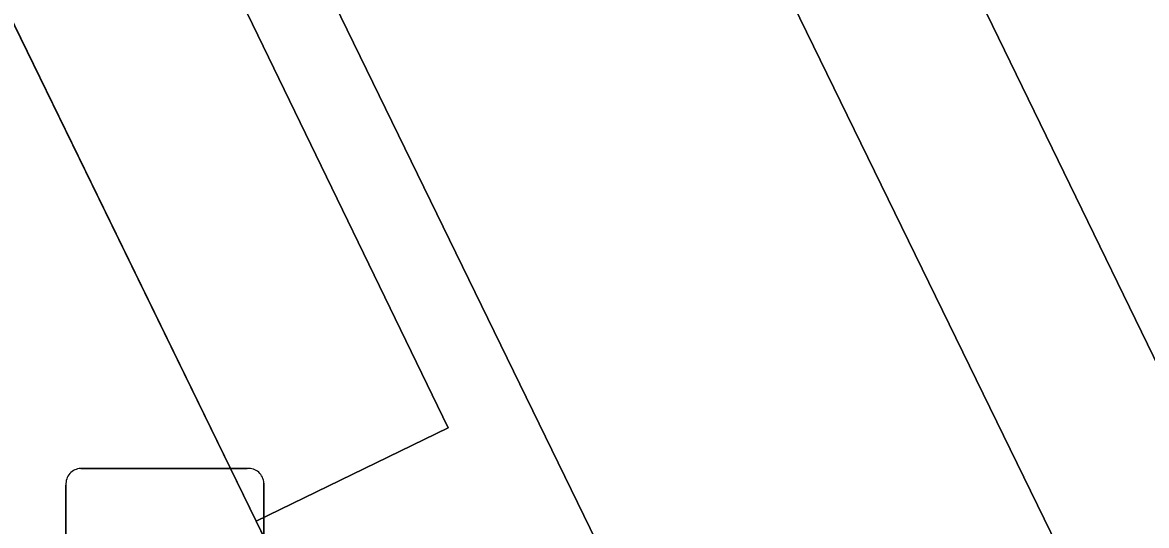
# Model space of a CAD drawing. Extents: x 160455 to 162082, y 388339 to 389736.
# Drawn here: x 160955.69 to 160961.36, y 388871.62 to 388874.16 of the extents above; entities that cross this region are included whole.
import ezdxf

# ---------------------------------------------------------------- set-up
doc = ezdxf.new("R2010")
doc.units = 0
for name, color, linetype in [('IMGEO_Fietsenrek', 7, 'Continuous'), ('IMGEO_Fietspad_gesloten', 7, 'Continuous'), ('IMGEO_Parkeervlak_open', 7, 'Continuous'), ('IMGEO_Verkeerseiland_open', 7, 'Continuous'), ('IMGEO_Voetpad_open', 7, 'Continuous')]:
    doc.layers.add(name, color=color, linetype=linetype)

msp = doc.modelspace()

# ---------------------------------------------------------------- linework, layer by layer
at = {"layer": 'IMGEO_Fietsenrek'}
for p, q in [((160955.9829, 388871.9095), (160956.8238, 388871.9095)), ((160956.8238, 388871.9095), (160955.9829, 388871.9095)), ((160955.9085, 388870.9849), (160955.9085, 388871.8258)), ((160955.9085, 388871.8258), (160955.9085, 388870.9849)), ((160956.9075, 388871.8351), (160956.9075, 388870.9942)), ((160956.9075, 388870.9942), (160956.9075, 388871.8351))]:
    msp.add_line(p, q, dxfattribs=at)
for centre, start, end in [((160955.9862, 388871.8316), 92.4484, 184.2845), ((160955.9862, 388871.8316), 92.4484, 184.2845), ((160956.8296, 388871.8318), 2.4484, 94.2845), ((160956.8296, 388871.8318), 2.4484, 94.2845)]:
    msp.add_arc(centre, 0.0779, start, end, dxfattribs=at)
at = {"layer": 'IMGEO_Fietspad_gesloten'}
msp.add_lwpolyline([(160955.877, 388881.838), (160955.343, 388882.949), (160953.268, 388887.192), (160951.4, 388886.278), (160953.466, 388882.047), (160954.001, 388880.949), (160965.786, 388856.765), (160967.666, 388857.68)], close=True, dxfattribs=at)
at = {"layer": 'IMGEO_Parkeervlak_open'}
msp.add_lwpolyline([(160956.644, 388882.253), (160965.731, 388863.567)], dxfattribs=at)
at = {"layer": 'IMGEO_Verkeerseiland_open'}
for points in [[(160956.449, 388883.217), (160956.551, 388883.567), (160955.343, 388882.949), (160955.877, 388881.838), (160967.666, 388857.68), (160970.682, 388859.148), (160969.497, 388861.591)], [(160965.731, 388863.567), (160956.644, 388882.253)]]:
    msp.add_lwpolyline(points, dxfattribs=at)
at = {"layer": 'IMGEO_Voetpad_open'}
msp.add_lwpolyline([(160978.413, 388827.493), (160971.593, 388841.435), (160966.856, 388851.087), (160962.94, 388859.194), (160960.29, 388864.629), (160958.323, 388868.654), (160956.869, 388871.643), (160954.941, 388875.6), (160952.64, 388880.307), (160952.119, 388881.376), (160953.466, 388882.047), (160951.4, 388886.278), (160947.014, 388884.131), (160969.631, 388838.199), (160972.262, 388839.513), (160994.015, 388795.086)], dxfattribs=at)
for points in [[(160968.207, 388851.798), (160967.226, 388853.81), (160965.786, 388856.765), (160954.001, 388880.949), (160953.626, 388880.772), (160955.917, 388876.08), (160957.838, 388872.115), (160956.869, 388871.643), (160958.323, 388868.654), (160959.297, 388869.127), (160961.258, 388865.103), (160963.876, 388859.674), (160967.853, 388851.597), (160972.565, 388841.887), (160978.889, 388828.943), (160979.24, 388829.116)], [(160955.917, 388876.08), (160954.941, 388875.6), (160956.869, 388871.643), (160957.838, 388872.115)]]:
    msp.add_lwpolyline(points, close=True, dxfattribs=at)

doc.saveas('drawing.dxf')
